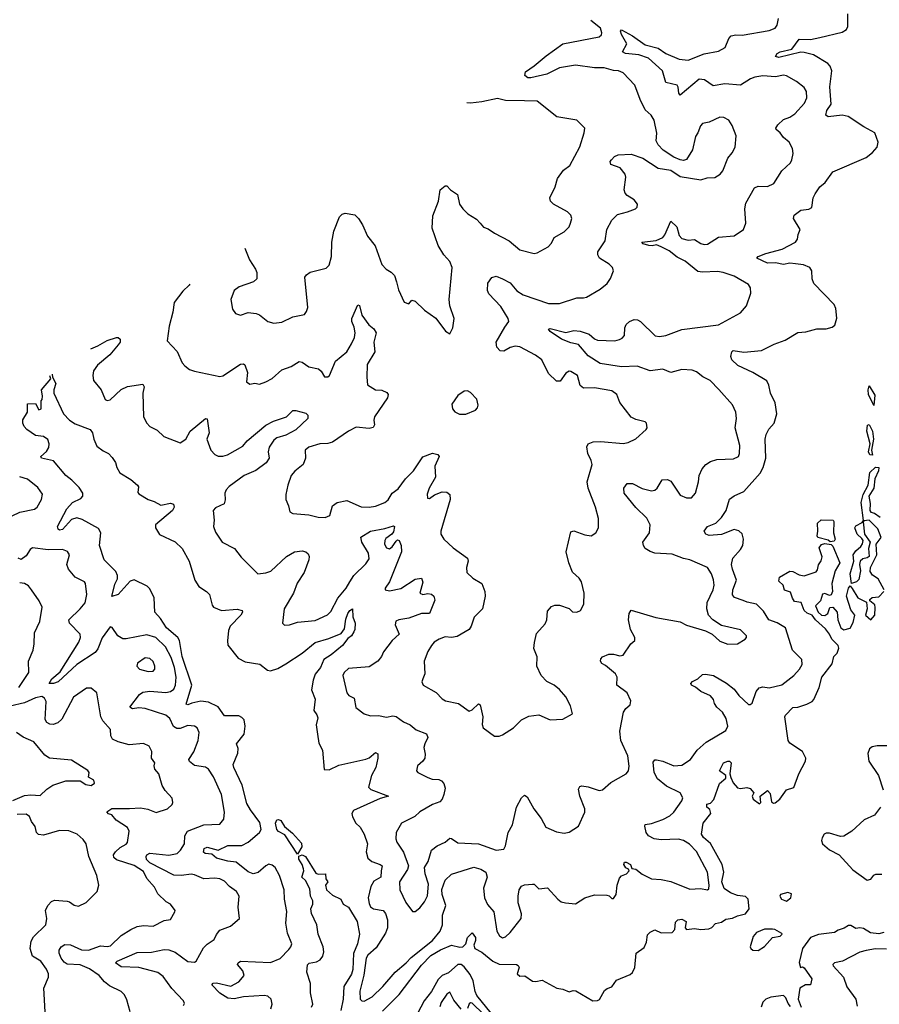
# Model space of a CAD drawing. Extents: x 2087054 to 2277909, y 548907 to 753496.
# Tile 335 of 444: x 2166045 to 2171459, y 712133 to 718338. Entities that reach past the tile are written whole.
import ezdxf

# ---------------------------------------------------------------- set-up
doc = ezdxf.new("R2010")
doc.units = 0

msp = doc.modelspace()

# ---------------------------------------------------------------- linework, layer by layer
at = {"layer": '0CON20XD'}
for points in [[(2166250.2, 716104.7), (2166252.5, 716085), (2166272.5, 716045), (2166260, 716005), (2166260, 715985), (2166320.6, 715855), (2166359.4, 715815), (2166395, 715790), (2166489.2, 715755), (2166504.2, 715735), (2166512, 715695), (2166531.2, 715651.2), (2166570.3, 715620.3), (2166605, 715604.2), (2166628.3, 715578.3), (2166648, 715548), (2166657.1, 715515), (2166675, 715482), (2166745, 715441.2), (2166788, 715405), (2166793.3, 715395), (2166788.3, 715358.3), (2166795, 715350), (2166853.3, 715315), (2166892.4, 715302.4), (2166935, 715278.6), (2166995, 715292), (2167013.8, 715283.8), (2167017.1, 715265), (2167008.1, 715245), (2166901.2, 715155), (2166900, 715135), (2166925, 715094), (2167025, 715046.9), (2167068.6, 715005), (2167111.4, 714925), (2167147.5, 714805), (2167172.5, 714765), (2167220.8, 714735), (2167241.4, 714715), (2167257.5, 714647.5), (2167265.3, 714635.3), (2167315.3, 714615.3), (2167415, 714623.5), (2167446.2, 714615), (2167448, 714605), (2167438.6, 714585), (2167370, 714515), (2167359.7, 714489.7), (2167352.9, 714422.9), (2167356.2, 714396.2), (2167421.5, 714315), (2167465, 714291.5), (2167556.5, 714276.5), (2167605, 714238.1), (2167625, 714235.5), (2167670.7, 714249.3), (2167722, 714278), (2167825, 714345.4), (2167905, 714413.8), (2167991.1, 714438.9), (2168069.2, 714470.7), (2168091.1, 714498.9), (2168099.8, 714560.2), (2168111.9, 714595), (2168125, 714615.8), (2168140, 714625), (2168142.5, 714575), (2168157.5, 714535), (2168155.6, 714495), (2168149.3, 714480.7), (2168133.8, 714455), (2168112.4, 714437.6), (2168078.8, 714395), (2168007.5, 714335), (2167961.5, 714305), (2167938.5, 714255), (2167906.5, 714213.5), (2167893.4, 714176.6), (2167881.8, 714115), (2167905.4, 714055.4), (2167898.1, 713985), (2167917.4, 713957.4), (2167922, 713938), (2167913.1, 713895), (2167919.6, 713835), (2167929.8, 713779.8), (2167951.4, 713735), (2167963.6, 713613.6), (2167995, 713610.5), (2168055, 713640.5), (2168225, 713677.5), (2168245, 713686.7), (2168285, 713720.5), (2168301.1, 713711.1), (2168301.5, 713685), (2168287.5, 713625), (2168260.4, 713575), (2168241.4, 713501.4), (2168256.7, 713486.7), (2168366.7, 713445), (2168315, 713429.6), (2168148, 713355), (2168137.5, 713335), (2168140, 713315), (2168161.4, 713275), (2168188.5, 713248.5), (2168214.7, 713204.7), (2168235.4, 713145), (2168227.5, 713095), (2168238.1, 713055), (2168262.7, 713032.7), (2168316, 713015), (2168328.5, 713005), (2168320.7, 712975), (2168319.6, 712935), (2168275, 712908.9), (2168256.4, 712875), (2168240.3, 712805), (2168245, 712768), (2168255, 712747.8), (2168274.2, 712735), (2168335, 712723.5), (2168348.2, 712705), (2168361.2, 712665), (2168360.8, 712615), (2168349.1, 712580.9), (2168290.1, 712489.9), (2168237.5, 712442.5), (2168226.1, 712423.9), (2168212.3, 712317.7), (2168186.6, 712216.6), (2168189.2, 712165), (2168200, 712155), (2168215, 712153.3), (2168265, 712180.5), (2168331.8, 712245), (2168409.1, 712335), (2168478.2, 712395), (2168511.3, 712428.7), (2168644, 712535), (2168693.9, 712595), (2168707.9, 712635), (2168707.1, 712695), (2168728.8, 712755), (2168706, 712825), (2168703.6, 712856.4), (2168724.4, 712915), (2168765, 712954.4), (2168905, 712997.8), (2168949.2, 712985), (2168981.1, 712965), (2168988.8, 712935), (2168966.5, 712865), (2168973.2, 712803.2), (2168992, 712762), (2169030.8, 712715), (2169050.6, 712595), (2169066.2, 712565), (2169085, 712552.5), (2169105, 712558), (2169135, 712586.2), (2169202.9, 712675), (2169205.6, 712704.4), (2169183.6, 712773.6), (2169184.5, 712815.5), (2169190, 712855), (2169205, 712877.5), (2169225, 712885.8), (2169275, 712891.2), (2169285, 712890), (2169315, 712860), (2169368.3, 712868.3), (2169433.3, 712795), (2169455, 712780), (2169481.7, 712771.7), (2169545, 712766.7), (2169605, 712803.3), (2169665, 712822.5), (2169741.7, 712821.7), (2169757, 712817), (2169775, 712800), (2169785, 712800), (2169802.5, 712825), (2169808, 712885), (2169821.7, 712928.3), (2169835, 712943.3), (2169867.5, 712955), (2169882.5, 712975), (2169880, 712985), (2169863, 712993), (2169850.8, 713015), (2169855, 713028.8), (2169865, 713030), (2169890.8, 713015), (2169900, 712990), (2169925, 712984.2), (2169965, 712954.4), (2170025, 712923.5), (2170085, 712920.8), (2170146.6, 712906.6), (2170265, 712858.9), (2170332.7, 712862.7), (2170376.4, 712853.6), (2170385, 712860), (2170386.2, 712883.8), (2170376, 712965), (2170307.1, 713097.1), (2170262.3, 713142.3), (2170225, 713166.2), (2170195, 713173.8), (2170085, 713169.4), (2170041.2, 713175), (2170005.7, 713195), (2169991.4, 713215), (2169982, 713255), (2169985, 713266.7), (2170025, 713272.5), (2170095, 713296.9), (2170139, 713321), (2170163.8, 713345), (2170215.4, 713415), (2170221.2, 713435), (2170204.4, 713465), (2170118.6, 713508.6), (2170061.8, 713555), (2170041.2, 713595), (2170035, 713660), (2170045, 713673.8), (2170055.9, 713674.1), (2170095, 713666.4), (2170165, 713636.8), (2170215, 713639.7), (2170268.8, 713675), (2170312.5, 713735), (2170368.9, 713785), (2170492.3, 713857.7), (2170503.9, 713886.1), (2170493.2, 713935), (2170470.4, 713975), (2170435, 714005.6), (2170421.1, 714028.9), (2170413.6, 714055), (2170395, 714076.7), (2170334, 714105), (2170302.1, 714132.1), (2170276.2, 714145), (2170271.2, 714155), (2170281.7, 714168.3), (2170316.8, 714183.2), (2170345, 714210.8), (2170365, 714214.2), (2170415, 714204.5), (2170497, 714157), (2170545, 714119.4), (2170575, 714080), (2170635, 714023.3), (2170645, 714022.5), (2170658.3, 714031.7), (2170683.3, 714105), (2170702.7, 714127.3), (2170725, 714134.6), (2170765, 714126.9), (2170845, 714146.8), (2170920.4, 714205), (2170955.6, 714245), (2170972.9, 714275), (2170970, 714305), (2170912.9, 714365), (2170867.3, 714505), (2170815, 714537.8), (2170762.9, 714555), (2170729.7, 714609.7), (2170685, 714655.3), (2170626.9, 714666.9), (2170601.7, 714678.3), (2170545.9, 714695.9), (2170535, 714712.5), (2170535.4, 714745), (2170558.7, 714805), (2170533.1, 714875), (2170528.8, 714905), (2170536.4, 714945), (2170585, 714998.1), (2170600, 715025), (2170604, 715065), (2170595, 715096.9), (2170575, 715117.2), (2170545, 715124.1), (2170465, 715093.1), (2170386.4, 715086.4), (2170365.3, 715095.3), (2170355.6, 715115), (2170375.9, 715144.1), (2170429.2, 715165), (2170465, 715200), (2170494.5, 715245), (2170515, 715316.2), (2170543.6, 715336.4), (2170605.3, 715364.7), (2170709.1, 715480.9), (2170726.7, 715515), (2170743.3, 715575), (2170740.7, 715695), (2170745.3, 715724.7), (2170762.7, 715757.3), (2170796.9, 715795), (2170813.1, 715855), (2170803.4, 715923.4), (2170773.3, 715985), (2170763.3, 716035), (2170751.1, 716061.1), (2170662.5, 716115), (2170567.9, 716157.9), (2170530, 716195), (2170524, 716215), (2170530, 716245), (2170537.8, 716252.2), (2170605, 716242.7), (2170717.7, 716252.3), (2170796.4, 716293.6), (2170865, 716318.9), (2170945, 716365.6), (2170995, 716371.1), (2171065, 716390.5), (2171125, 716388.8), (2171160.9, 716399.1), (2171177.7, 716412.3), (2171192.2, 716457.8), (2171185, 716516.7), (2171175, 716543.8), (2171045.9, 716675.9), (2171036.2, 716705), (2171033.8, 716755), (2171021.2, 716775), (2170982.1, 716792.1), (2170930.2, 716799.8), (2170895, 716804), (2170855, 716795.2), (2170805, 716804.7), (2170755, 716803.3), (2170686.7, 716835), (2170696.7, 716845), (2170745, 716864.6), (2170847.9, 716892.1), (2170930, 716935), (2170944, 716955), (2170948, 716985), (2170961.2, 717015), (2170918.9, 717085), (2170922, 717105), (2170965, 717137.5), (2171015, 717144.3), (2171033.8, 717155), (2171042.9, 717215), (2171055, 717240), (2171084.4, 717285), (2171117.4, 717312.6), (2171165, 717379.2), (2171375, 717469.4), (2171415, 717500), (2171445.6, 717535), (2171451.5, 717565), (2171430.8, 717625), (2171362.1, 717662.1), (2171262.2, 717727.8), (2171225, 717735.3), (2171135.7, 717725.7), (2171122, 717735), (2171127.3, 717765), (2171156.2, 717805), (2171147.2, 717915), (2171159.4, 718015), (2171149.4, 718045), (2171135, 718060.6), (2171045, 718117.1), (2170985, 718131.3), (2170965, 718132), (2170825, 718100), (2170804, 718105), (2170815.8, 718125), (2170835, 718134.5), (2170908.8, 718151.2), (2170955, 718214.5), (2171025, 718213.5), (2171085, 718224.3), (2171225, 718259.6), (2171251.4, 718275), (2171261.1, 718295), (2171260.4, 718375)], [(2166494, 716264.1), (2166537.8, 716282.2), (2166595, 716315.4), (2166655, 716335.6), (2166665.5, 716335.5), (2166678.8, 716325), (2166677.1, 716305), (2166665, 716289.4), (2166612.3, 716225), (2166535, 716161.5), (2166510, 716125), (2166505.8, 716095), (2166510, 716065), (2166558, 716005), (2166583.3, 715945), (2166595, 715938.8), (2166615, 715942), (2166683.7, 716006.3), (2166725, 716025.6), (2166820.8, 716040.8), (2166829.4, 716025), (2166821.4, 715985), (2166825.7, 715835), (2166845.5, 715795.5), (2166863.8, 715775), (2166910.6, 715750.6), (2166952.1, 715712.1), (2167055, 715671.2), (2167090.8, 715695), (2167118, 715745), (2167215, 715823.8), (2167225, 715823.3), (2167238.6, 715735), (2167224.5, 715695), (2167248, 715625), (2167275, 715597.5), (2167295, 715587.8), (2167325, 715586.2), (2167354.2, 715595), (2167450.1, 715649.9), (2167477.2, 715682.8), (2167595, 715782.5), (2167642.7, 715807.3), (2167725, 715835.4), (2167765, 715874.3), (2167785, 715874.5), (2167848, 715858), (2167860, 715845), (2167858.8, 715825), (2167785, 715752.5), (2167721, 715719), (2167665, 715702.7), (2167645, 715688.2), (2167615.6, 715644.4), (2167610.5, 715615), (2167616.1, 715575), (2167596.4, 715545), (2167532.1, 715497.9), (2167457.8, 715465), (2167365, 715396.2), (2167345.5, 715375), (2167337.3, 715355), (2167338.9, 715311.1), (2167333.4, 715286.6), (2167278.8, 715261.2), (2167263.8, 715245), (2167270, 715185), (2167266, 715145), (2167278.9, 715108.9), (2167319.2, 715045), (2167398, 715005), (2167440.3, 714950.3), (2167545, 714846), (2167595, 714852.1), (2167626.6, 714863.4), (2167725.7, 714955), (2167775, 714984.4), (2167825, 714990.6), (2167846.7, 714985), (2167861.7, 714971.7), (2167868, 714955), (2167865.7, 714935), (2167836.4, 714855), (2167792.9, 714787.1), (2167769.6, 714725), (2167710.8, 714625), (2167700, 714535), (2167712, 714522), (2167743.9, 714523.9), (2167795, 714540.6), (2167905, 714552.5), (2167983.1, 714586.9), (2168005, 714609.4), (2168047.8, 714692.2), (2168101.5, 714755), (2168124.2, 714795.8), (2168148.9, 714835), (2168225, 714909.5), (2168245, 714941.2), (2168241.7, 714975), (2168199.2, 715045), (2168192.9, 715077.1), (2168255, 715113.6), (2168345, 715130.9), (2168398.8, 715148.8), (2168406.2, 715145), (2168399.8, 715110.2), (2168389.2, 715095), (2168351.3, 715068.7), (2168344.2, 715055), (2168343.6, 715033.6), (2168355, 715008.9), (2168375, 715002.7), (2168391.5, 715015), (2168415, 715051.2), (2168425, 715060), (2168435, 715056.7), (2168446.9, 715025), (2168448.8, 714985), (2168374.8, 714795.2), (2168347.5, 714755), (2168347.1, 714745), (2168375, 714737.7), (2168445, 714754.1), (2168535, 714811.8), (2168575, 714818.8), (2168584.2, 714794.2), (2168564.2, 714725), (2168585, 714715.7), (2168615, 714721.9), (2168638.2, 714718.2), (2168654, 714705), (2168659.5, 714679.5), (2168625, 714596.2), (2168575, 714596.2), (2168495, 714567.5), (2168433.2, 714556.8), (2168412.9, 714547.1), (2168409.1, 714525), (2168435.4, 714464.6), (2168390, 714425), (2168335.5, 714355), (2168324.4, 714325), (2168300, 714295), (2168245, 714258.8), (2168115, 714249.5), (2168087.5, 714225), (2168080.8, 714205), (2168106, 714095), (2168118.3, 714078.3), (2168152.1, 714062.1), (2168163, 714003), (2168215, 713963.8), (2168255, 713950.8), (2168305, 713953.1), (2168355, 713941.9), (2168395, 713950.4), (2168415, 713947.3), (2168462.7, 713912.7), (2168503.9, 713893.9), (2168542.4, 713862.4), (2168606.7, 713836.7), (2168615.6, 713815), (2168595.6, 713775), (2168591.3, 713751.3), (2168599.1, 713709.1), (2168595.6, 713685), (2168583.9, 713666.1), (2168550, 713635), (2168543.8, 713605), (2168553, 713593), (2168615, 713561.9), (2168642.8, 713552.8), (2168685, 713550.6), (2168702.4, 713542.4), (2168715.5, 713525.5), (2168725.4, 713495.4), (2168717.1, 713455), (2168705.6, 713425), (2168690.9, 713409.1), (2168645, 713392.1), (2168565, 713346.2), (2168534.2, 713315.8), (2168450, 713275), (2168416.7, 713215), (2168413.8, 713175), (2168420, 713155), (2168461.8, 713091.8), (2168493.2, 713005), (2168488.1, 712981.9), (2168437.8, 712905), (2168438.2, 712855), (2168476.5, 712775), (2168519.1, 712719.1), (2168535, 712717.5), (2168565, 712741.4), (2168595, 712779.4), (2168613.8, 712816.2), (2168620.5, 712890.5), (2168599, 712955), (2168594.1, 712995), (2168617.4, 713032.6), (2168639.4, 713105), (2168675, 713132.9), (2168724, 713155), (2168755, 713179.2), (2168765, 713178.6), (2168805, 713150.8), (2168935, 713145.4), (2169045, 713104), (2169095, 713110), (2169105, 713132.5), (2169121.1, 713215), (2169147.7, 713265), (2169174.5, 713375), (2169206, 713435), (2169225, 713451.2), (2169240.3, 713440.3), (2169282.2, 713365), (2169330, 713305), (2169358.7, 713248.7), (2169425, 713220.8), (2169475, 713212.5), (2169505, 713217.5), (2169564.3, 713255.7), (2169604.4, 713345), (2169604.4, 713365), (2169572.9, 713445), (2169565, 713490), (2169572.5, 713505), (2169585, 713510), (2169625, 713503.8), (2169695, 713480), (2169715, 713483.8), (2169768.9, 713531.1), (2169865, 713586), (2169879.2, 713605), (2169884.2, 713634.2), (2169875, 713700), (2169831.5, 713795), (2169824.6, 713855), (2169848.6, 713975), (2169862.5, 713997.5), (2169890.5, 714019.5), (2169894.2, 714045), (2169870, 714095), (2169805.8, 714145), (2169807.3, 714195), (2169797.8, 714215), (2169735, 714267.5), (2169710.5, 714280.5), (2169702.5, 714295), (2169705, 714310), (2169715, 714322.5), (2169755, 714338.8), (2169785, 714340), (2169825, 714328.8), (2169845.9, 714334.1), (2169893.8, 714405), (2169920, 714425), (2169920, 714445), (2169891.4, 714495), (2169880, 714555), (2169883.8, 714595), (2169895, 714617.5), (2170051.1, 714571.1), (2170204.2, 714544.2), (2170245, 714522.9), (2170365, 714487.5), (2170406, 714465), (2170455, 714422.5), (2170505, 714402.5), (2170565, 714403.8), (2170613.3, 714435), (2170623.3, 714445), (2170623.3, 714455), (2170585, 714492), (2170465, 714520), (2170410, 714555), (2170382.5, 714585), (2170373.1, 714625), (2170375.5, 714665), (2170412.3, 714745), (2170417.9, 714775), (2170415, 714807.5), (2170401.9, 714845), (2170375.8, 714885), (2170266.2, 714935), (2170225, 714941.9), (2170155, 714970.5), (2170045, 714976.4), (2170015, 714986.2), (2169985, 715005.6), (2169972.9, 715025), (2169970, 715045), (2170010.5, 715105), (2170014.6, 715154.6), (2169995, 715197.1), (2169925, 715263.6), (2169852.9, 715355), (2169850, 715385), (2169870, 715415), (2169905, 715415.6), (2169965, 715382.5), (2170025, 715368.1), (2170045, 715372.9), (2170059.2, 715385), (2170091.2, 715438.8), (2170125, 715441.2), (2170145, 715430), (2170205, 715340.8), (2170245, 715324.4), (2170275, 715324.4), (2170301.4, 715355), (2170320.5, 715425), (2170324.5, 715465), (2170343.5, 715506.5), (2170365.6, 715535), (2170395, 715553.1), (2170435, 715567.1), (2170539.8, 715570.2), (2170572.5, 715585), (2170579.2, 715605), (2170581.1, 715655), (2170550.6, 715765), (2170559.4, 715825), (2170555.4, 715865.4), (2170535, 715910), (2170447.1, 716007.1), (2170393.4, 716063.4), (2170347.2, 716087.2), (2170307.9, 716117.9), (2170279.5, 716129.5), (2170215, 716132.7), (2170145, 716114.7), (2170095, 716135.4), (2170015, 716124.6), (2169933.6, 716153.6), (2169835, 716149.8), (2169701.7, 716171.7), (2169625, 716218.8), (2169565, 716290.4), (2169515, 716300.7), (2169456.9, 716325), (2169385, 716373.3), (2169375, 716386.7), (2169385, 716392.5), (2169485, 716367.5), (2169535, 716378.2), (2169574.8, 716374.8), (2169631.1, 716355), (2169665, 716326.4), (2169685, 716318.5), (2169793.6, 716313.6), (2169821.7, 716321.7), (2169839.3, 716330.7), (2169853, 716347), (2169857.1, 716395), (2169865, 716416.2), (2169885, 716435.7), (2169915, 716448.6), (2169935, 716446.9), (2169955.4, 716435.4), (2170046.2, 716345), (2170075, 716341.1), (2170115, 716347.8), (2170215, 716384.6), (2170445, 716415.8), (2170585, 716490.6), (2170622.5, 716535), (2170650.6, 716615), (2170648.3, 716648.3), (2170635, 716668), (2170545, 716721.9), (2170475.4, 716745.4), (2170440.6, 716750.6), (2170345, 716746.7), (2170315, 716750.9), (2170236.4, 716815), (2170185, 716840.6), (2170135, 716880.7), (2170085.8, 716905.8), (2170055, 716918.1), (2170027.7, 716912.3), (2170006.2, 716915), (2169972.5, 716925), (2169962.5, 716935), (2170053, 716947), (2170094.7, 716965.3), (2170108.7, 716981.3), (2170145, 717067.5), (2170182.6, 717032.6), (2170198, 716978), (2170215, 716958.9), (2170255, 716949.1), (2170295, 716953.5), (2170335, 716926.5), (2170355, 716920), (2170376.4, 716923.6), (2170445, 716966.4), (2170545, 716975.6), (2170603.6, 717016.4), (2170618.9, 717055), (2170611.3, 717145), (2170617.7, 717182.3), (2170672.8, 717277.2), (2170695, 717289.4), (2170755, 717286), (2170793.8, 717305), (2170845.7, 717384.3), (2170898.8, 717435), (2170908.8, 717455), (2170916, 717495), (2170911.2, 717525), (2170891.2, 717565), (2170855.5, 717595.5), (2170835, 717623.8), (2170810, 717645), (2170806.2, 717655), (2170819.2, 717675), (2170855, 717708.9), (2170895, 717723.5), (2170927.5, 717745), (2170988.5, 717811.5), (2171003.1, 717845), (2171001.1, 717885), (2170985, 717910), (2170937.6, 717947.6), (2170875, 717984.2), (2170855, 717987.5), (2170805, 717977.8), (2170725, 717982.7), (2170675, 717974.7), (2170647.8, 717965), (2170584.6, 717925.4), (2170485.9, 717934.1), (2170411.4, 717921.4), (2170358.1, 717958.1), (2170325, 717963.5), (2170205, 717862.9), (2170196.7, 717875), (2170192.6, 717912.6), (2170185.4, 717925), (2170115, 717941.4), (2170092.8, 718015), (2170004.4, 718094.4), (2169945, 718116.6), (2169860, 718125), (2169842, 718135), (2169868.9, 718185), (2169834.5, 718245), (2169828.8, 718265), (2169835, 718273.3), (2169905, 718236.4), (2169985, 718179.3), (2170065, 718158.8), (2170115, 718124.6), (2170197.8, 718087.8), (2170255, 718083.5), (2170355, 718123.3), (2170445, 718138.2), (2170488.4, 718161.6), (2170510.8, 718219.2), (2170525, 718235.8), (2170555, 718242), (2170595, 718240.8), (2170765, 718270), (2170803.3, 718285), (2170815, 718302.5), (2170824.6, 718345.4)], [(2167117.3, 716671.6), (2167112.9, 716665), (2167072.1, 716627.9), (2167018.8, 716555), (2167010, 716495), (2166985.5, 716405.5), (2166974, 716315), (2167035.8, 716245.8), (2167069.2, 716175), (2167085, 716156), (2167114.3, 716134.3), (2167145, 716122.5), (2167305, 716088.8), (2167325, 716093.8), (2167435, 716167.5), (2167455, 716170), (2167462.9, 716162.9), (2167480, 716115), (2167474, 716055), (2167495, 716041.2), (2167525, 716046.2), (2167555, 716041.2), (2167595, 716055.8), (2167635, 716077.5), (2167695, 716130.6), (2167755, 716151.5), (2167805, 716184.3), (2167825, 716179.2), (2167865, 716150.8), (2167927, 716137), (2167943, 716123), (2167965, 716086.7), (2167985, 716086.2), (2167995.4, 716094.6), (2168034.7, 716185.3), (2168105, 716245.5), (2168135.4, 716295), (2168152.7, 716335), (2168157.5, 716365), (2168151.1, 716401.1), (2168135.8, 716435), (2168136, 716455), (2168175, 716540), (2168185, 716537.5), (2168200, 716475), (2168242.9, 716415), (2168275, 716388.6), (2168289.5, 716365), (2168275.4, 716305), (2168281.1, 716245), (2168232.7, 716165), (2168230.6, 716085), (2168236.1, 716036.1), (2168285, 716006.2), (2168325, 716002.5), (2168358.1, 715988.1), (2168366.2, 715975), (2168361.2, 715955), (2168280, 715835), (2168274.5, 715815), (2168279.1, 715785), (2168271.9, 715768.1), (2168245, 715761.5), (2168165, 715769.2), (2168115.6, 715744.4), (2168015, 715674.5), (2167985, 715666.5), (2167935, 715664.4), (2167865.8, 715644.2), (2167843.8, 715625), (2167844.2, 715575), (2167830.8, 715535), (2167778.3, 715491.7), (2167755.8, 715465), (2167732.9, 715405), (2167721.4, 715345), (2167722, 715315), (2167738.8, 715275), (2167746.2, 715236.2), (2167765.7, 715225.7), (2167865, 715218.6), (2167925, 715202.9), (2167968.8, 715201.2), (2167997.3, 715212.7), (2168015, 715273.3), (2168045, 715294.4), (2168105, 715307.8), (2168195, 715267.1), (2168245, 715265.7), (2168285, 715272.5), (2168345, 715295.7), (2168365, 715312), (2168390, 715355), (2168428.8, 715381.2), (2168475.2, 715444.8), (2168524.3, 715495.7), (2168585, 715582), (2168645, 715606.9), (2168678.3, 715598.3), (2168686.7, 715585), (2168660, 715525), (2168662.9, 715455), (2168623.5, 715385), (2168612, 715348), (2168613.4, 715323.4), (2168625, 715320), (2168657, 715343), (2168705, 715361.9), (2168735, 715360), (2168753.3, 715345), (2168755.6, 715315), (2168697.1, 715115), (2168697.5, 715095), (2168715.7, 715065), (2168775, 715008.9), (2168865.4, 714945.4), (2168870, 714925), (2168858.9, 714885), (2168860.8, 714855), (2168898.8, 714818.8), (2168954.7, 714784.7), (2168974.4, 714735), (2168975.5, 714705.5), (2168960.5, 714625), (2168907.4, 714572.6), (2168888.9, 714515), (2168875, 714494.4), (2168799.2, 714450.8), (2168765, 714445.5), (2168725, 714448.1), (2168686.7, 714435), (2168654.5, 714415.5), (2168637.5, 714395), (2168614.5, 714355.5), (2168591.4, 714295), (2168596.7, 714215), (2168584, 714185), (2168578, 714165), (2168586.2, 714145), (2168668.9, 714098.9), (2168705, 714058.8), (2168727.5, 714045), (2168809.1, 714029.1), (2168875, 713981.2), (2168895, 713988), (2168935, 714026.2), (2168945, 714021.2), (2168960.8, 713945), (2168957.3, 713897.3), (2168964.4, 713874.4), (2169035, 713823.3), (2169065, 713823.8), (2169085, 713831.2), (2169154.1, 713875.9), (2169205, 713926.7), (2169251.7, 713948.3), (2169313.6, 713956.4), (2169386.8, 713926.8), (2169465, 713930), (2169527, 713963), (2169514, 714015), (2169485, 714070), (2169445, 714116), (2169411.2, 714145), (2169365, 714168), (2169330, 714205), (2169301.4, 714265), (2169303, 714323), (2169282, 714375), (2169287, 714413), (2169299.7, 714470.3), (2169355, 714530), (2169364.2, 714555), (2169369.5, 714610.5), (2169395, 714640), (2169415, 714648.8), (2169445, 714648), (2169505, 714627.5), (2169526.1, 714606.1), (2169553.6, 714603.6), (2169575.9, 714614.1), (2169598, 714655), (2169600, 714725), (2169582.5, 714795), (2169569.3, 714819.3), (2169526.9, 714856.9), (2169504.4, 714915), (2169487.5, 714985), (2169515, 715110), (2169535, 715115.7), (2169605, 715092.5), (2169645, 715086.2), (2169673.3, 715105), (2169690, 715135), (2169690.8, 715195), (2169671.4, 715265), (2169625.5, 715385), (2169618.8, 715425), (2169649.4, 715535), (2169645, 715560), (2169623.1, 715605), (2169615.8, 715645), (2169625.7, 715664.3), (2169657.3, 715677.3), (2169705, 715680), (2169845, 715666), (2169877, 715673), (2169925, 715696.7), (2169990, 715755), (2169996.4, 715766.4), (2169993.3, 715795), (2169985, 715803.3), (2169925, 715818), (2169895, 715833.8), (2169825, 715926.2), (2169805.4, 715975.4), (2169775, 715999.4), (2169665, 716017.5), (2169595, 716015.7), (2169575, 716033.3), (2169557.5, 716095), (2169515, 716120.8), (2169505, 716122), (2169485, 716110), (2169449.7, 716060.3), (2169425, 716059.2), (2169375, 716107.5), (2169333.8, 716195), (2169293.2, 716223.2), (2169195, 716275.6), (2169165, 716279.5), (2169135, 716271.2), (2169095, 716248.8), (2169071.6, 716251.6), (2169050.8, 716275), (2169045.4, 716305), (2169100.7, 716400.7), (2169126.2, 716435), (2169120.8, 716455), (2169075, 716529.5), (2168999.7, 716609.7), (2168990.9, 716630.9), (2168992.6, 716677.4), (2169017.5, 716712.5), (2169045, 716720.8), (2169085, 716705.5), (2169135, 716679.5), (2169175, 716629.5), (2169215, 716603.8), (2169375, 716550), (2169445, 716549.2), (2169554.4, 716585.6), (2169595, 716584), (2169615, 716590), (2169701.3, 716638.7), (2169743.8, 716675), (2169765, 716707.5), (2169784, 716755), (2169778, 716775), (2169758, 716798), (2169697.1, 716835), (2169685.6, 716855), (2169685.7, 716875), (2169732.1, 716945), (2169743.3, 717015), (2169775, 717073.5), (2169810.3, 717109.7), (2169873.7, 717126.3), (2169924.3, 717145.7), (2169933, 717157), (2169935.6, 717175), (2169915, 717203.1), (2169870, 717230), (2169857.8, 717245), (2169852.7, 717265), (2169861.9, 717345), (2169857.5, 717365), (2169826.2, 717405), (2169767.5, 717425), (2169763.8, 717445), (2169771.2, 717455), (2169791.2, 717475), (2169813.7, 717486.3), (2169895, 717489.6), (2169970, 717465), (2170065, 717401.2), (2170145, 717390), (2170205, 717350), (2170335, 717327.5), (2170375, 717340), (2170423.6, 717343.6), (2170455.6, 717364.4), (2170474.3, 717385.7), (2170505.5, 717464.5), (2170532.1, 717497.9), (2170550.8, 717535), (2170558, 717605), (2170531.7, 717671.7), (2170510, 717705), (2170480.5, 717720.5), (2170455, 717722.5), (2170388, 717692), (2170345, 717682.5), (2170331.7, 717668.3), (2170316.7, 717625), (2170301.7, 717601.7), (2170281.7, 717518.3), (2170245, 717457.5), (2170225, 717451.2), (2170205, 717453.8), (2170165, 717471.2), (2170096.7, 717515), (2170065, 717550), (2170053.8, 717575), (2170058.1, 717621.9), (2170040.8, 717705), (2170021.2, 717735), (2169985, 717770), (2169952, 717835), (2169920, 717925), (2169845, 718003.3), (2169816.2, 718016.2), (2169785, 718016.9), (2169725, 718033.8), (2169665, 718033.3), (2169545, 718051.5), (2169445, 718034.7), (2169365, 717995.2), (2169265, 717971.2), (2169245, 717971.8), (2169225.5, 717985), (2169230.1, 718009.9), (2169285, 718046.4), (2169361, 718109), (2169465, 718185.4), (2169695, 718230), (2169708.4, 718241.6), (2169712.1, 718255), (2169701.9, 718285), (2169642.1, 718332.5)], [(2167462.7, 716897.5), (2167492, 716825), (2167531.2, 716765), (2167538, 716745), (2167538.8, 716705), (2167517.5, 716685), (2167426.7, 716655), (2167395, 716631.2), (2167374.2, 716575), (2167385, 716512.5), (2167405, 716486.7), (2167435, 716476.2), (2167485, 716492), (2167535, 716486), (2167555, 716478), (2167606.8, 716436.8), (2167645, 716425.6), (2167695, 716431.9), (2167765, 716465.7), (2167839.1, 716480.9), (2167851.7, 716498.3), (2167859.2, 716525), (2167840.8, 716715), (2167850.3, 716729.7), (2167875, 716747.5), (2167975, 716772.5), (2167995, 716791.2), (2168008.2, 716845), (2168010, 716935), (2168022.9, 717005), (2168058.6, 717095), (2168075, 717112.5), (2168095, 717119.4), (2168155, 717106.9), (2168178.6, 717085), (2168204.2, 717045), (2168235, 716973.3), (2168283.6, 716913.6), (2168326.7, 716795), (2168352.5, 716765), (2168385, 716747.5), (2168406.4, 716726.4), (2168418.8, 716685), (2168431.2, 716635), (2168467, 716557), (2168495, 716547.5), (2168515, 716570), (2168535, 716563.3), (2168595, 716506.7), (2168665, 716456.7), (2168726.7, 716375), (2168755, 716357.5), (2168773.3, 716395), (2168781.2, 716455), (2168753.6, 716533.6), (2168749.4, 716575), (2168769.4, 716775), (2168755, 716813.8), (2168715.4, 716855.4), (2168680.6, 716915), (2168643.6, 717023.6), (2168647.7, 717102.3), (2168681.9, 717195), (2168694, 717265), (2168725, 717290), (2168735, 717290), (2168758.8, 717265), (2168802.9, 717235), (2168814.7, 717174.7), (2168835.6, 717145), (2168867.1, 717115), (2168921.1, 717081.1), (2168945.4, 717055.4), (2168965, 717030), (2168995, 717019.2), (2169035, 716992), (2169126.7, 716945), (2169195, 716888), (2169285, 716864.3), (2169305, 716867.5), (2169373, 716907), (2169395, 716928.8), (2169412, 716965), (2169475, 717001.2), (2169505, 717033.3), (2169514, 717055), (2169523.3, 717085), (2169516.7, 717105), (2169495, 717126), (2169406, 717175), (2169388, 717195), (2169384.2, 717215), (2169417.5, 717285), (2169432.4, 717337.6), (2169470.3, 717389.7), (2169510.3, 717419.7), (2169573, 717537), (2169600, 717625), (2169603.3, 717655), (2169553.9, 717703.9), (2169427.5, 717725), (2169305, 717824), (2169225, 717826.7), (2169105, 717828.9), (2169055, 717840.5), (2168955, 717818.9), (2168885, 717811.5), (2168860.4, 717813.5)], [(2167740.7, 712479.3), (2167753.1, 712495), (2167758.6, 712515), (2167732.2, 712582.2), (2167721.2, 712645), (2167727.2, 712717.2), (2167712.5, 712795), (2167711.3, 712855), (2167680.3, 712945), (2167655, 712994.4), (2167635, 713011.1), (2167613.8, 713016.2), (2167595, 713006.9), (2167547, 712963), (2167515, 712955.5), (2167485, 712967.5), (2167408.8, 713028.8), (2167355, 713035.2), (2167283.9, 713053.9), (2167255, 713080), (2167212.8, 713082.8), (2167202.6, 713092.6), (2167207.8, 713115), (2167225, 713122.5), (2167294.3, 713104.3), (2167355, 713134.6), (2167445, 713133.1), (2167485, 713155.4), (2167554.5, 713215), (2167565.3, 713235), (2167558.3, 713278.3), (2167498.2, 713358.2), (2167475, 713399.2), (2167446.2, 713515), (2167393.8, 713625), (2167390, 713645), (2167419.6, 713715), (2167420.6, 713745), (2167410.6, 713775), (2167459.2, 713835), (2167465.8, 713885), (2167458.7, 713925), (2167445, 713941.5), (2167425, 713950.3), (2167335, 713950), (2167295, 714006.9), (2167235, 714037.6), (2167185, 714043.8), (2167128.2, 714031.8), (2167105, 714020.6), (2167094, 714025), (2167128.4, 714145), (2167068.3, 714325), (2167051.6, 714425), (2167040, 714445), (2166968.8, 714505), (2166932.5, 714565), (2166895.9, 714604.1), (2166891.1, 714695), (2166865, 714751.1), (2166847.8, 714767.8), (2166765, 714808.5), (2166739.9, 714800.1), (2166665, 714715.7), (2166625, 714702.5), (2166645, 714780), (2166660.5, 714815), (2166661.2, 714835), (2166650, 714860), (2166576.9, 714935), (2166548.7, 715025), (2166555.8, 715105), (2166541.2, 715131.2), (2166438.9, 715188.9), (2166405, 715198.4), (2166371.5, 715188.5), (2166315, 715124.5), (2166295, 715120), (2166286.4, 715126.4), (2166283.3, 715145), (2166341.8, 715255), (2166377.3, 715295), (2166429.3, 715320.7), (2166442.5, 715335), (2166442.7, 715355), (2166420.5, 715390.5), (2166372.5, 715435), (2166335.8, 715465), (2166258, 715558), (2166182.5, 715575), (2166178.8, 715585), (2166213.3, 715616.7), (2166228.8, 715641.2), (2166230, 715665), (2166221.7, 715691.7), (2166195, 715711.1), (2166145, 715717.3), (2166090.9, 715755), (2166072.7, 715775), (2166064.7, 715795), (2166065, 715816), (2166093.3, 715865), (2166093.6, 715916.4), (2166145, 715920), (2166165, 715880), (2166180, 715885), (2166180, 715935), (2166186.7, 715943.3), (2166188.8, 715965), (2166183.3, 716005), (2166241.2, 716075), (2166234.1, 716094.1)], [(2171425, 715907.5), (2171391.1, 715975), (2171388, 716005), (2171395, 716030), (2171431.2, 715971.2), (2171425, 715907.5)], [(2168815, 715851.2), (2168855, 715852), (2168915, 715876.7), (2168928.3, 715891.7), (2168931.7, 715908.3), (2168925, 715946.2), (2168885, 715988.8), (2168865, 715998.8), (2168844.1, 715995.9), (2168805, 715970), (2168766.7, 715915), (2168771.2, 715885), (2168785, 715866.7), (2168815, 715851.2)], [(2171415, 715592.5), (2171400, 715595), (2171390, 715615), (2171400.8, 715665), (2171380, 715745), (2171385, 715782.5), (2171395, 715787.5), (2171415.9, 715745), (2171421.5, 715695), (2171408.5, 715625), (2171415, 715592.5)], [(2171490, 714745), (2171452.5, 714815), (2171415, 714837.5), (2171400.7, 714860.7), (2171403.3, 714885), (2171443.8, 714965), (2171438.3, 715031.7), (2171470, 715075), (2171449.4, 715129.4), (2171394.2, 715184.2), (2171360.7, 715179.3), (2171357, 715173), (2171365.4, 715095.4), (2171401.9, 715045), (2171390, 715005), (2171394.2, 714955.8), (2171383.2, 714946.8), (2171355, 714940.6), (2171337.5, 714925), (2171333.1, 714905), (2171340.8, 714865), (2171329.6, 714810.4), (2171315.3, 714794.7), (2171284, 714784), (2171274.6, 714845.4), (2171299.1, 714925), (2171294.6, 714965.4), (2171310, 714990), (2171342.3, 715017.7), (2171353.5, 715035), (2171356.4, 715056.4), (2171349.4, 715069.4), (2171318.6, 715095), (2171304.3, 715135), (2171311.8, 715148.2), (2171349.7, 715170.3), (2171358.3, 715181.7), (2171344.4, 715295), (2171357.1, 715345), (2171389.2, 715405), (2171400, 715485), (2171435, 715518.6), (2171455.6, 715515.6), (2171452.9, 715495), (2171431.4, 715445), (2171424.3, 715385), (2171393.1, 715335), (2171401.7, 715288.3), (2171400, 715245), (2171405, 715234), (2171427.7, 715227.7), (2171465, 715203.8)], [(2165998.5, 715211.5), (2166046.5, 715233.5), (2166137.5, 715252.5), (2166155, 715266.2), (2166182, 715315), (2166188.8, 715348.8), (2166159.8, 715389.8), (2166095, 715442.9), (2166045, 715457.8)], [(2171148.3, 715048.3), (2171137, 715057), (2171072.5, 715075), (2171067.5, 715085), (2171072.5, 715115), (2171070, 715165), (2171093, 715187), (2171167.5, 715185), (2171172.5, 715175), (2171170, 715105), (2171180, 715065), (2171175, 715052.5), (2171148.3, 715048.3)], [(2170803.8, 713403.8), (2170832.9, 713425), (2170875, 713484.4), (2170920, 713500), (2170951.1, 713585), (2170993.3, 713665), (2170996.9, 713685), (2170975.3, 713725.3), (2170895, 713779.5), (2170884.6, 713795), (2170864.3, 713945), (2170868, 713955), (2170915, 714003.3), (2170945, 714006.2), (2171002.5, 714025), (2171035, 714042), (2171045.6, 714054.4), (2171080.9, 714129.1), (2171096.7, 714195), (2171162, 714278), (2171171.5, 714325), (2171193.8, 714346.2), (2171202.9, 714377.1), (2171198.6, 714395), (2171159.1, 714435), (2171145.7, 714465), (2171119.5, 714499.5), (2171057.8, 714555), (2171035, 714584.4), (2171005, 714598.1), (2170985.7, 714615), (2170965.7, 714665.7), (2170925, 714671.9), (2170912.5, 714692.5), (2170899.3, 714729.3), (2170862.3, 714742.3), (2170853.3, 714775), (2170825, 714800), (2170830, 714825), (2170895, 714863.3), (2170915, 714861.2), (2170955, 714839.2), (2170985, 714832.9), (2171061.2, 714858.8), (2171070, 714870), (2171075, 714902.5), (2171092, 714928), (2171098, 714952), (2171080.3, 715009.7), (2171095, 715030), (2171115, 715037.5), (2171155, 715030), (2171165, 715020), (2171210, 714915), (2171180, 714865), (2171160, 714785), (2171163.3, 714735), (2171156.1, 714713.9), (2171145, 714710), (2171115, 714722.5), (2171101.7, 714718.3), (2171088.8, 714675), (2171056.7, 714645), (2171073.3, 714603.3), (2171095, 714586.2), (2171116.4, 714583.6), (2171133.6, 714596.4), (2171147, 714633), (2171165, 714636.7), (2171193.9, 714603.9), (2171196.7, 714555), (2171216.7, 714505), (2171235, 714493.8), (2171275, 714503.3), (2171295, 714540), (2171304.4, 714585), (2171280, 714620), (2171252.7, 714705), (2171265, 714756.2), (2171275, 714771.2), (2171287.5, 714752.5), (2171322.5, 714695), (2171377.5, 714667.5), (2171381.4, 714625), (2171372.5, 714585), (2171405, 714556.7), (2171431.2, 714585), (2171433.6, 714633.6), (2171430, 714650), (2171400, 714675), (2171400, 714685), (2171413.6, 714696.4), (2171455, 714700), (2171486.4, 714733.6)], [(2167076.7, 712125), (2167082.5, 712137.5), (2167076.2, 712155), (2167002.7, 712232.7), (2166948.5, 712308.5), (2166915, 712333.8), (2166795, 712364.3), (2166685, 712370), (2166648.8, 712395), (2166660, 712405), (2166785, 712459.3), (2166875, 712462.8), (2166955, 712479.7), (2166985, 712477.1), (2167025, 712462), (2167105, 712403.2), (2167145, 712398.9), (2167157.1, 712405), (2167201.7, 712488.3), (2167225, 712511.8), (2167268.9, 712541.1), (2167285, 712572.5), (2167305, 712600), (2167373.3, 712625), (2167430, 712675), (2167422, 712745), (2167427.1, 712815), (2167410.8, 712845), (2167365.5, 712875.5), (2167335, 712908.6), (2167305, 712923.5), (2167275, 712927.7), (2167205, 712923.8), (2167145, 712950), (2167125, 712952.5), (2167065, 712944.1), (2167015, 712946.1), (2166864.7, 713025), (2166844, 713045), (2166840.6, 713065), (2166846, 713075), (2166865, 713085.6), (2166985, 713073.7), (2167036.1, 713083.9), (2167058.8, 713105), (2167083.5, 713145), (2167084.6, 713195), (2167101.4, 713225), (2167205, 713263.8), (2167305, 713268.5), (2167331.1, 713298.9), (2167335.3, 713345), (2167315.4, 713455), (2167265.9, 713565.9), (2167235, 713614), (2167215, 713628.1), (2167145, 713637.5), (2167115, 713664.2), (2167110.8, 713675), (2167141.9, 713725), (2167170, 713795), (2167175.6, 713845), (2167162, 713875), (2167145, 713885.6), (2167105, 713890), (2167055, 713871.3), (2167035, 713870.8), (2167013.8, 713883.8), (2166990.8, 713935), (2166965.6, 713955), (2166835, 713997.3), (2166795, 714000.7), (2166755, 713994.7), (2166738.9, 714005), (2166800.5, 714085), (2166820.6, 714099.4), (2166865, 714105.9), (2166965, 714099), (2166995, 714105.3), (2167015, 714119.1), (2167026.8, 714145), (2167030, 714195), (2167020.5, 714255), (2166998.2, 714318.2), (2166962.5, 714385), (2166903.3, 714445), (2166845, 714460.4), (2166715, 714435.6), (2166695, 714436.9), (2166662.9, 714455), (2166626.8, 714506.8), (2166615, 714511.2), (2166565, 714441.5), (2166537.1, 714372.9), (2166520.1, 714349.9), (2166404.1, 714275), (2166287.1, 714165), (2166258.8, 714155), (2166231.2, 714155), (2166246.9, 714185), (2166301, 714229), (2166418.4, 714415), (2166428, 714445), (2166425.3, 714465.3), (2166358.9, 714535), (2166355.6, 714555), (2166426.8, 714625), (2166456.9, 714663.1), (2166468.5, 714715), (2166459.2, 714785), (2166453.8, 714795), (2166394.7, 714824.7), (2166351.9, 714875), (2166342.2, 714905), (2166358.8, 714965), (2166345.6, 714985.6), (2166315, 714999.2), (2166225, 714997.1), (2166125, 715010), (2166110.8, 714999.3), (2166085, 714959.5), (2166055, 714935.6), (2166035, 714944.3)], [(2166039.9, 714130.1), (2166102.3, 714225), (2166100.6, 714295), (2166129.4, 714365), (2166137.1, 714405), (2166138.9, 714475), (2166171.1, 714545), (2166185.8, 714635), (2166167.5, 714675), (2166119.2, 714745), (2166099.7, 714769.7), (2166075.5, 714785.5), (2166045, 714788.9)], [(2166855, 714231.2), (2166885, 714233.1), (2166895.6, 714245), (2166896.5, 714265), (2166885, 714294), (2166865, 714313.1), (2166835, 714316.5), (2166786.6, 714283.4), (2166782.5, 714265), (2166798.8, 714245), (2166855, 714231.2)], [(2166741.1, 712085), (2166720.7, 712160.7), (2166705, 712192), (2166685, 712214.2), (2166609.9, 712249.9), (2166578.5, 712275), (2166545.2, 712315.2), (2166485, 712356.7), (2166425, 712382.5), (2166345, 712387.3), (2166325, 712398.2), (2166305.3, 712425), (2166293.1, 712455), (2166293.5, 712475), (2166305.7, 712495), (2166329.2, 712510.8), (2166365, 712507.4), (2166435, 712476.1), (2166478, 712475), (2166555, 712502.7), (2166595, 712498.2), (2166617.6, 712502.4), (2166685, 712566.5), (2166745, 712605.4), (2166785, 712623.1), (2166825, 712629.6), (2166885, 712625.5), (2166955, 712660.8), (2166995, 712666.7), (2167022.5, 712715), (2167023.3, 712725), (2166995, 712763.8), (2166968.3, 712778.3), (2166915, 712830), (2166895, 712871.2), (2166845.3, 712925.3), (2166825, 712970.8), (2166765, 713007.2), (2166654.1, 713044.1), (2166637.9, 713057.9), (2166636.4, 713075), (2166649.1, 713095), (2166677.8, 713122.2), (2166715, 713141.5), (2166725, 713153.1), (2166733.9, 713225), (2166725, 713246.4), (2166653.6, 713293.6), (2166625, 713327.5), (2166605, 713333.3), (2166593.6, 713346.4), (2166625, 713366.2), (2166737, 713367), (2166805, 713372.2), (2166852.6, 713362.6), (2166905, 713341.2), (2166976.7, 713365), (2167005, 713392.5), (2167010, 713405), (2167005, 713432.5), (2166960.3, 713480.3), (2166942.7, 713512.7), (2166920.6, 713585), (2166895.4, 713615.4), (2166891.9, 713635), (2166896.9, 713655), (2166875.7, 713685), (2166876.4, 713726.4), (2166860.9, 713760.9), (2166825, 713777.5), (2166735, 713767.5), (2166665, 713787.8), (2166630, 713805), (2166618.6, 713825), (2166617.5, 713865), (2166569.2, 713919.2), (2166555.2, 713945.2), (2166531.2, 714095), (2166495.8, 714125.8), (2166465, 714126), (2166385, 714068.6), (2166309.9, 713930.1), (2166285, 713906.9), (2166255, 713895.7), (2166235, 713897.8), (2166215, 713908.6), (2166205, 713927.5)], [(2166205, 713927.5), (2166210.9, 714040.9), (2166202.1, 714062.1), (2166185, 714073.6), (2166145, 714065.2), (2166075, 714033.1), (2165985, 714012.1)], [(2166002.1, 713417.9), (2166075, 713448.6), (2166115, 713454.2), (2166175, 713448.8), (2166215, 713488.8), (2166253.3, 713515), (2166335, 713541.2), (2166425, 713542.5), (2166462.5, 713517.5), (2166495, 713511.2), (2166517, 713527), (2166512.5, 713545), (2166477.5, 713565), (2166482.5, 713595), (2166475, 713606.7), (2166372.3, 713672.3), (2166233.7, 713683.7), (2166203.9, 713703.9), (2166135, 713787.5), (2166066.6, 713816.6), (2166025, 713846)], [(2171515, 713762.9), (2171445, 713761.8), (2171413.6, 713756.4), (2171397.2, 713742.8), (2171386.9, 713713.1), (2171392.9, 713665), (2171454.3, 713575), (2171482.1, 713485)], [(2168330.1, 712089.9), (2168434, 712196), (2168575, 712380.6), (2168635, 712440), (2168695, 712476.7), (2168765, 712505.4), (2168817, 712493), (2168836.7, 712495), (2168853.8, 712515), (2168866, 712555), (2168895, 712583.3), (2168915.5, 712555), (2168915.6, 712535), (2168905.6, 712505), (2168912.2, 712485), (2168955, 712461.2), (2169025.5, 712405), (2169065, 712385.3), (2169173.9, 712383.9), (2169185, 712378.8), (2169191.2, 712365), (2169178, 712325), (2169195, 712311.4), (2169226.4, 712313.6), (2169275, 712280), (2169295, 712277.1), (2169335, 712284.4), (2169427.5, 712235), (2169465, 712228.1), (2169505, 712212), (2169530.5, 712219.5), (2169547.3, 712217.3), (2169655, 712156.2), (2169685, 712157.5), (2169696.1, 712163.9), (2169728.8, 712221.2), (2169745, 712233.8), (2169775, 712243.8), (2169804.4, 712285.6), (2169889.5, 712320.5), (2169905, 712333.8), (2169918.8, 712365), (2169928, 712455), (2169978.5, 712491.5), (2169993.3, 712525), (2169998.3, 712571.7), (2170015, 712588), (2170045, 712602.5), (2170085, 712583.1), (2170154.1, 712585.9), (2170170, 712605), (2170175, 712650), (2170190, 712665), (2170215, 712668.8), (2170242.5, 712655), (2170236.7, 712615), (2170243.8, 712603.8), (2170295, 712611.5), (2170335.7, 712604.3), (2170385, 712608.6), (2170405, 712617.5), (2170426.8, 712643.2), (2170465, 712650.9), (2170491.2, 712668.8), (2170534.7, 712675.3), (2170565, 712690.3), (2170616.3, 712703.6), (2170639.2, 712735), (2170632.9, 712795), (2170615, 712811.8), (2170565, 712819), (2170521.2, 712835), (2170482.3, 712862.3), (2170466.7, 712905), (2170480, 712965), (2170470, 713015), (2170395.8, 713145.8), (2170351.8, 713185), (2170338.5, 713205), (2170350, 713275), (2170396.9, 713335), (2170391.2, 713361.2), (2170372.5, 713375), (2170372.5, 713395), (2170395, 713400), (2170416.1, 713423.9), (2170452.5, 713525), (2170491.7, 713558.3), (2170492.5, 713575), (2170452.5, 713605), (2170476.7, 713655), (2170505, 713666), (2170515.7, 713665.7), (2170526.2, 713655), (2170517.5, 713585), (2170523, 713563), (2170539.3, 713529.3), (2170565, 713497.5), (2170585, 713493.3), (2170625, 713500), (2170645, 713492.5), (2170667.5, 713465), (2170658.8, 713445), (2170664, 713425), (2170705, 713397.5), (2170712.5, 713405), (2170707.5, 713445), (2170755, 713480), (2170771.7, 713461.7), (2170778.8, 713408.8), (2170791.7, 713401.7), (2170803.8, 713403.8)], [(2171467.1, 713375), (2171428, 713325), (2171363.3, 713296.7), (2171285, 713223.8), (2171235, 713193.3), (2171215, 713191.3), (2171145, 713211.8), (2171125, 713211.9), (2171112, 713205), (2171097.9, 713182.1), (2171094.3, 713165), (2171101.4, 713145), (2171145, 713106.7), (2171206.2, 713076.2), (2171291.3, 712981.3), (2171382.5, 712915), (2171405, 712921.2), (2171423.3, 712946.7), (2171437, 712953), (2171475, 712953.3)], [(2166205.8, 712085), (2166197.5, 712235), (2166225.8, 712305), (2166227.5, 712325), (2166214.3, 712355), (2166177.5, 712405), (2166125, 712436.9), (2166111.8, 712485), (2166118.4, 712531.6), (2166131.9, 712558.1), (2166210.8, 712635), (2166215.8, 712675), (2166208, 712725), (2166222.5, 712755), (2166245, 712781.2), (2166265, 712788.8), (2166345, 712784.2), (2166359.7, 712779.7), (2166387.3, 712757.3), (2166415, 712750.8), (2166463.8, 712775), (2166533.8, 712845), (2166543.1, 712885), (2166531.1, 712945), (2166481.2, 713065), (2166463.6, 713143.6), (2166445, 713170.8), (2166407.5, 713205), (2166355, 713225.6), (2166295, 713228.5), (2166195, 713199.5), (2166162.6, 713202.6), (2166150.8, 713215), (2166143.5, 713253.5), (2166118.6, 713285), (2166107.1, 713317.1), (2166085, 713330.6), (2166029.2, 713329.2)], [(2167795, 713080), (2167715, 713201.2), (2167675, 713222), (2167665, 713233.8), (2167656.9, 713275), (2167665, 713295.8), (2167675, 713298.6), (2167690.7, 713290.7), (2167713.4, 713253.4), (2167762.2, 713212.2), (2167818.8, 713148.8), (2167821.4, 713125), (2167795, 713080)], [(2167882.2, 712115), (2167892.2, 712135), (2167876.8, 712205), (2167876.9, 712265), (2167852.5, 712335), (2167858.3, 712381.7), (2167868.3, 712391.7), (2167915, 712401.4), (2167936.4, 712413.6), (2167953.6, 712436.4), (2167961.1, 712465), (2167957.3, 712495), (2167924.6, 712575), (2167916.5, 712635), (2167882.9, 712705), (2167878.5, 712735), (2167890.8, 712765), (2167892, 712785), (2167875.8, 712815), (2167871.7, 712861.7), (2167845, 712912.5), (2167822.5, 712935), (2167834, 712975), (2167832, 712988), (2167824.3, 713015), (2167803, 713047), (2167802.5, 713067.5), (2167825, 713074.2), (2167845, 713064), (2167910.7, 712960.7), (2167925, 712952.5), (2167970, 712955), (2167972.5, 712925), (2167986.7, 712905), (2167970, 712885), (2167976.7, 712855), (2168015, 712820), (2168067.5, 712795), (2168082.5, 712765), (2168116.2, 712745), (2168170.8, 712655), (2168184.3, 712574.3), (2168172.1, 712515), (2168147.4, 712452.6), (2168143.4, 712353.4), (2168135, 712322.9), (2168087.1, 712245), (2168083, 712165), (2168067.9, 712095)], [(2170875, 712782.2), (2170902.5, 712805), (2170905, 712830), (2170882.1, 712837.9), (2170836.7, 712825), (2170831.2, 712815), (2170842.5, 712795), (2170875, 712782.2)], [(2171487.5, 712585), (2171455, 712577.1), (2171403.6, 712583.6), (2171358.8, 712611.2), (2171335, 712616), (2171311.2, 712611.2), (2171279.5, 712629.5), (2171265, 712630), (2171237.1, 712612.9), (2171199.1, 712600.9), (2171177.5, 712585), (2171076.7, 712573.3), (2171025, 712554.2), (2170975, 712484), (2170954.2, 712395.8), (2170962.5, 712365), (2170975, 712370), (2170985, 712362.5), (2171034.2, 712294.2), (2171025, 712256.7), (2170993.4, 712256.6), (2170957.5, 712235), (2170948, 712165), (2170967.5, 712115)], [(2170695, 712472.5), (2170735, 712497.5), (2170786.4, 712553.6), (2170835, 712563.3), (2170847.5, 712575), (2170845, 712580), (2170800, 712605), (2170785, 712606.9), (2170735, 712606.1), (2170685, 712586.4), (2170665, 712561.2), (2170646, 712495), (2170648.8, 712485), (2170662.5, 712475), (2170695, 712472.5)], [(2167627.1, 712105), (2167634.2, 712135), (2167629.2, 712165), (2167608, 712185), (2167585, 712188.8), (2167455, 712180.8), (2167395, 712168.8), (2167355, 712172.8), (2167305, 712204.4), (2167256.2, 712255), (2167263.2, 712266.8), (2167285, 712269.5), (2167375, 712247.9), (2167425.7, 712274.3), (2167459.1, 712315), (2167449.5, 712345), (2167417.5, 712385), (2167420, 712395), (2167435, 712404.3), (2167625, 712396.5), (2167685, 712421.8), (2167740.7, 712479.3)], [(2171505, 712481.1), (2171435, 712483.8), (2171375, 712472.9), (2171335, 712461.8), (2171226, 712406), (2171177.5, 712395), (2171166.7, 712385), (2171168.8, 712375), (2171234.1, 712304.1), (2171255, 712244.2), (2171311.4, 712165), (2171319.1, 712120.9)], [(2169015, 712077.7), (2168925, 712189.8), (2168913.7, 712215), (2168900.9, 712280.9), (2168881.9, 712321.9), (2168845, 712370), (2168825, 712383.3), (2168805, 712384), (2168745, 712332.2), (2168705, 712314.3), (2168680.9, 712289.1), (2168638.7, 712215), (2168593.2, 712155), (2168550.6, 712075)], [(2168825, 712101.9), (2168779.5, 712159.5), (2168755, 712209.5), (2168735, 712197.1), (2168700, 712145), (2168691.8, 712118.2)], [(2170899.3, 712119.3), (2170885, 712137.5), (2170870.8, 712175), (2170855, 712189.2), (2170775, 712178.2), (2170743.3, 712165), (2170725, 712147.5), (2170713.9, 712116.1)], [(2168965, 712071.9), (2168895, 712140.3), (2168885, 712143.5), (2168875, 712136), (2168865, 712106.7)]]:
    msp.add_lwpolyline(points, dxfattribs=at)

doc.saveas('drawing.dxf')
